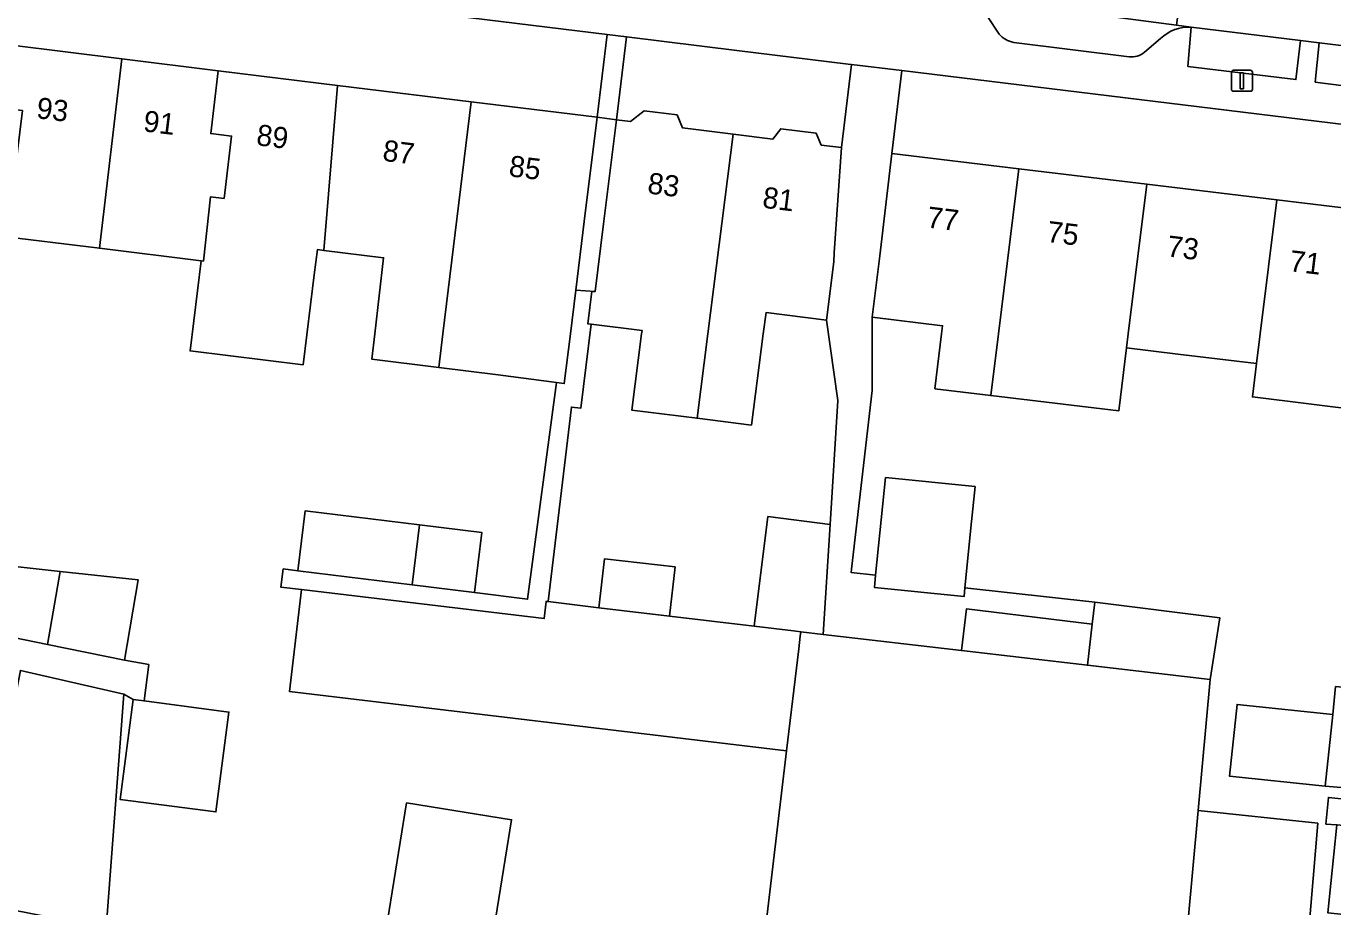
# Model space of a CAD drawing. Extents: x 158086 to 159499, y 382904 to 383981.
# Drawn here: x 158311.9 to 158373.7, y 383222.9 to 383264.6 of the extents above; entities that cross this region are included whole.
import ezdxf

# ---------------------------------------------------------------- set-up
doc = ezdxf.new("R2010")
doc.units = 0
for name, color, linetype in [('IMGEO_Erf', 7, 'Continuous'), ('IMGEO_Lichtmast', 7, 'Continuous'), ('IMGEO_Pand', 7, 'Continuous'), ('IMGEO_Pand_nummerreeks', 7, 'Continuous'), ('IMGEO_Pand_overbouw', 7, 'Continuous'), ('IMGEO_Parkeervlak_open', 7, 'Continuous'), ('IMGEO_Rijbaan_lokaal_open', 7, 'Continuous'), ('IMGEO_Voetpad_open', 7, 'Continuous')]:
    doc.layers.add(name, color=color, linetype=linetype)

msp = doc.modelspace()

# ---------------------------------------------------------------- linework, layer by layer
at = {"layer": 'IMGEO_Erf'}
for points in [[(158276.655, 383270.279), (158276.311, 383267.477), (158281.535, 383266.842), (158281.887, 383266.799), (158286.879, 383266.192), (158291.509, 383265.629), (158291.86, 383265.586), (158296.164, 383265.063), (158296.217, 383265.499), (158296.893, 383265.416), (158301.217, 383264.884), (158306.701, 383264.209), (158311.095, 383263.669), (158316.436, 383263.012), (158320.994, 383262.451), (158326.628, 383261.758), (158332.959, 383260.98), (158338.914, 383260.247), (158339.394, 383264.164), (158277.718, 383271.726)], [(158436.049, 383252.351), (158353.332, 383262.456), (158352.853, 383258.535), (158358.859, 383257.811), (158364.919, 383257.081), (158371.064, 383256.341), (158376.301, 383255.71)], [(158346.812, 383221.322), (158347.878, 383230.272), (158324.358, 383233.075), (158324.932, 383237.892), (158323.96, 383238.008), (158324.066, 383238.87), (158324.76, 383238.784), (158325.111, 383241.627), (158330.515, 383240.959), (158333.464, 383240.594), (158333.112, 383237.751), (158335.625, 383237.44), (158336.996, 383247.692), (158334.235, 383248.061), (158331.423, 383248.409), (158328.253, 383248.801), (158328.394, 383250), (158328.816, 383253.6), (158325.991, 383253.948), (158325.68, 383253.986), (158325.533, 383252.794), (158325.008, 383248.534), (158319.658, 383249.194), (158320.183, 383253.454), (158315.374, 383254.047), (158310.428, 383254.657)], [(158375.249, 383246.358), (158369.918, 383247.013), (158370.116, 383248.595), (158366.38, 383249.044), (158363.964, 383249.335), (158363.596, 383246.352), (158357.537, 383247.08), (158354.899, 383247.397), (158355.212, 383250), (158355.257, 383250.381), (158351.924, 383250.782), (158351.924, 383247.313), (158350.956, 383238.86), (158350.938, 383238.703), (158352.092, 383238.586), (158352.559, 383243.199), (158356.8, 383242.769), (158356.632, 383241.117), (158356.315, 383237.985), (158362.469, 383237.296), (158368.377, 383236.557), (158367.915, 383233.64), (158367.349, 383227.435), (158373.01, 383226.839), (158372.354, 383218.991)], [(158309.803, 383239.167), (158313.506, 383238.758), (158317.209, 383238.35), (158316.564, 383234.559), (158317.708, 383234.349), (158317.482, 383232.624), (158321.496, 383232.1), (158320.879, 383227.374), (158316.352, 383227.966), (158316.969, 383232.691), (158316.527, 383232.939), (158315.687, 383221.879)], [(158373.477, 383222.6), (158373.916, 383226.764), (158373.395, 383226.799), (158373.514, 383228.061), (158377.894, 383227.6)]]:
    msp.add_lwpolyline(points, dxfattribs=at)
for points in [[(158350.957, 383262.746), (158350.794, 383262.766), (158345.526, 383263.412), (158340.307, 383264.052), (158339.827, 383260.134), (158340.489, 383260.052), (158341.14, 383260.56), (158342.696, 383260.368), (158342.96, 383259.744), (158345.35, 383259.449), (158347.232, 383259.217), (158347.6, 383259.705), (158349.276, 383259.498), (158349.516, 383258.931), (158350.475, 383258.813)], [(158350.31, 383246.84), (158349.768, 383250.653), (158346.907, 383251.006), (158346.776, 383250), (158346.215, 383245.684), (158343.641, 383246.002), (158340.565, 383246.382), (158341.02, 383250), (158341.04, 383250.158), (158338.632, 383250.454), (158338.141, 383246.477), (158337.698, 383246.532), (158336.601, 383237.325), (158338.998, 383237.04), (158339.266, 383239.353), (158342.606, 383238.966), (158342.336, 383236.642), (158346.34, 383236.165), (158346.999, 383241.347), (158349.942, 383240.972)], [(158369.188, 383232.461), (158373.715, 383231.985), (158373.854, 383233.309), (158378.41, 383232.829), (158377.923, 383228.207), (158373.358, 383228.596), (158368.832, 383229.073)], [(158334.867, 383227.001), (158333.367, 383217.696), (158328.404, 383218.496), (158329.904, 383227.801)]]:
    msp.add_lwpolyline(points, close=True, dxfattribs=at)
at = {"layer": 'IMGEO_Lichtmast'}
for p, q in [((158368.924, 383261.575), (158368.924, 383262.375)), ((158368.924, 383262.375), (158368.924, 383261.575)), ((158369.024, 383262.475), (158369.814, 383262.475)), ((158369.814, 383262.475), (158369.024, 383262.475)), ((158369.914, 383262.375), (158369.914, 383261.575)), ((158369.914, 383261.575), (158369.914, 383262.375)), ((158369.814, 383261.475), (158369.024, 383261.475)), ((158369.024, 383261.475), (158369.814, 383261.475))]:
    msp.add_line(p, q, dxfattribs=at)
msp.add_lwpolyline([(158369.344, 383262.35), (158369.494, 383262.35), (158369.494, 383261.6), (158369.344, 383261.6), (158369.344, 383262.35)], dxfattribs=at)
for centre, start, end in [((158369.024, 383262.375), 90, 180), ((158369.024, 383262.375), 90, 180), ((158369.814, 383262.375), 0, 90), ((158369.814, 383262.375), 360, 90), ((158369.024, 383261.575), 180, 270), ((158369.024, 383261.575), 180, 270), ((158369.814, 383261.575), 270, 0), ((158369.814, 383261.575), 270, 0)]:
    msp.add_arc(centre, 0.1, start, end, dxfattribs=at)
at = {"layer": 'IMGEO_Pand'}
for points in [[(158316.436, 383263.012), (158311.095, 383263.669), (158310.733, 383260.684), (158311.725, 383260.563), (158311.369, 383257.619), (158310.729, 383257.697), (158310.428, 383254.657), (158315.374, 383254.047)], [(158320.994, 383262.451), (158316.436, 383263.012), (158315.374, 383254.047), (158320.183, 383253.454), (158320.29, 383253.441), (158320.63, 383256.488), (158321.27, 383256.41), (158321.626, 383259.354), (158320.634, 383259.475)], [(158326.628, 383261.758), (158320.994, 383262.451), (158320.634, 383259.475), (158321.626, 383259.354), (158321.27, 383256.41), (158320.63, 383256.488), (158320.29, 383253.441), (158320.183, 383253.454), (158319.658, 383249.194), (158325.008, 383248.534), (158325.533, 383252.794), (158325.68, 383253.986), (158325.991, 383253.948)], [(158332.959, 383260.98), (158326.628, 383261.758), (158325.991, 383253.948), (158328.816, 383253.6), (158328.394, 383250), (158328.253, 383248.801), (158331.423, 383248.409), (158331.617, 383250)], [(158338.305, 383255.313), (158338.914, 383260.247), (158332.959, 383260.98), (158331.617, 383250), (158331.423, 383248.409), (158334.235, 383248.061), (158336.996, 383247.692), (158337.359, 383247.643), (158337.65, 383250), (158337.904, 383252.061)], [(158345.35, 383259.449), (158342.96, 383259.744), (158342.696, 383260.368), (158341.14, 383260.56), (158340.489, 383260.052), (158339.827, 383260.134), (158339.219, 383255.203), (158338.823, 383251.999), (158338.662, 383252.01), (158338.567, 383251.242), (158338.472, 383250.474), (158338.632, 383250.454), (158341.04, 383250.158), (158341.02, 383250), (158340.565, 383246.382), (158343.641, 383246.002), (158344.149, 383250)], [(158345.35, 383259.449), (158344.149, 383250), (158343.641, 383246.002), (158346.215, 383245.684), (158346.776, 383250), (158346.907, 383251.006), (158349.768, 383250.653), (158350.107, 383253.403), (158350.131, 383253.825), (158350.475, 383258.813), (158349.516, 383258.931), (158349.276, 383259.498), (158347.6, 383259.705), (158347.232, 383259.217)], [(158358.859, 383257.811), (158352.853, 383258.535), (158352.285, 383253.696), (158351.924, 383250.782), (158355.257, 383250.381), (158355.212, 383250), (158354.899, 383247.397), (158357.537, 383247.08), (158357.897, 383250)], [(158363.964, 383249.335), (158364.046, 383250), (158364.919, 383257.081), (158358.859, 383257.811), (158357.897, 383250), (158357.537, 383247.08), (158363.596, 383246.352)], [(158371.064, 383256.341), (158364.919, 383257.081), (158364.046, 383250), (158363.964, 383249.335), (158366.38, 383249.044), (158370.116, 383248.595), (158370.288, 383250)], [(158376.301, 383255.71), (158371.064, 383256.341), (158370.288, 383250), (158370.116, 383248.595), (158369.918, 383247.013), (158375.249, 383246.358), (158375.659, 383250)], [(158356.632, 383241.117), (158356.8, 383242.769), (158352.559, 383243.199), (158352.092, 383238.586), (158352.032, 383237.995), (158356.272, 383237.566), (158356.315, 383237.985)], [(158330.515, 383240.959), (158325.111, 383241.627), (158324.76, 383238.784), (158330.168, 383238.115)], [(158349.942, 383240.972), (158346.999, 383241.347), (158346.34, 383236.165), (158348.2, 383235.943), (158348.549, 383235.903), (158349.616, 383235.775)], [(158330.515, 383240.959), (158330.168, 383238.115), (158333.112, 383237.751), (158333.464, 383240.594)], [(158342.606, 383238.966), (158339.266, 383239.353), (158338.998, 383237.04), (158342.336, 383236.642)], [(158313.506, 383238.758), (158309.803, 383239.167), (158309.139, 383236.075), (158312.918, 383235.303)], [(158313.506, 383238.758), (158312.918, 383235.303), (158316.564, 383234.559), (158317.209, 383238.35)], [(158348.452, 383235.089), (158348.524, 383235.697), (158348.549, 383235.903), (158348.2, 383235.943), (158346.34, 383236.165), (158342.336, 383236.642), (158338.998, 383237.04), (158336.601, 383237.325), (158336.503, 383237.337), (158336.406, 383236.525), (158324.932, 383237.892), (158324.358, 383233.075), (158347.878, 383230.272)], [(158362.343, 383236.256), (158356.387, 383236.981), (158356.147, 383235.013), (158362.11, 383234.317)], [(158368.377, 383236.557), (158362.469, 383237.296), (158362.343, 383236.256), (158362.11, 383234.317), (158367.915, 383233.64)], [(158367.915, 383233.64), (158362.11, 383234.317), (158356.147, 383235.013), (158349.616, 383235.775), (158348.549, 383235.903), (158348.524, 383235.697), (158348.452, 383235.089), (158347.878, 383230.272), (158346.812, 383221.322), (158348.025, 383221.211), (158357.166, 383220.377), (158366.626, 383219.514), (158367.349, 383227.435)], [(158316.527, 383232.939), (158311.633, 383234.07), (158310.525, 383228.36), (158309.526, 383223.074), (158315.687, 383221.879)], [(158373.715, 383231.985), (158373.358, 383228.596), (158377.923, 383228.207), (158378.41, 383232.829), (158373.854, 383233.309)], [(158317.482, 383232.624), (158316.969, 383232.691), (158316.352, 383227.966), (158320.879, 383227.374), (158321.496, 383232.1)], [(158373.715, 383231.985), (158369.188, 383232.461), (158368.832, 383229.073), (158373.358, 383228.596)], [(158333.367, 383217.696), (158334.867, 383227.001), (158329.904, 383227.801), (158328.404, 383218.496)], [(158373.01, 383226.839), (158367.349, 383227.435), (158366.626, 383219.514), (158372.354, 383218.991)], [(158379.506, 383226.176), (158373.916, 383226.764), (158373.477, 383222.6), (158379.067, 383222.012)]]:
    msp.add_lwpolyline(points, close=True, dxfattribs=at)
at = {"layer": 'IMGEO_Pand_overbouw'}
msp.add_lwpolyline([(158338.823, 383251.999), (158339.219, 383255.203), (158339.827, 383260.134), (158338.914, 383260.247), (158338.305, 383255.313), (158337.904, 383252.061)], close=True, dxfattribs=at)
at = {"layer": 'IMGEO_Parkeervlak_open'}
for points in [[(158367.019, 383264.514), (158366.328, 383264.605), (158361.155, 383265.283), (158356.136, 383265.91)], [(158357.386, 383265.013), (158357.942, 383264.176)], [(158364.816, 383263.328), (158365.571, 383263.973)], [(158358.622, 383263.791), (158364.081, 383263.113)]]:
    msp.add_lwpolyline(points, dxfattribs=at)
for points in [[(158372.191, 383263.882), (158367.019, 383264.514), (158366.866, 383262.654), (158371.975, 383262.032)], [(158373.079, 383263.774), (158372.892, 383261.916), (158378.31, 383261.219), (158378.545, 383263.106)]]:
    msp.add_lwpolyline(points, close=True, dxfattribs=at)
for centre, radius, start, end in [((158358.814, 383264.923), 1.148, 220.58617, 260.37879), ((158366.918, 383262.576), 1.94, 87.01204, 133.96122), ((158364.205, 383264.054), 0.949, 262.50217, 310.10802)]:
    msp.add_arc(centre, radius, start, end, dxfattribs=at)
at = {"layer": 'IMGEO_Rijbaan_lokaal_open'}
msp.add_lwpolyline([(158368.024, 383268.815), (158366.905, 383268.943), (158366.328, 383264.605), (158367.019, 383264.514), (158372.191, 383263.882), (158373.079, 383263.774), (158378.545, 383263.106), (158378.681, 383263.089), (158379.187, 383263.032), (158379.652, 383267.438), (158379.471, 383267.441), (158379.17, 383267.446)], dxfattribs=at)
at = {"layer": 'IMGEO_Voetpad_open'}
for points in [[(158277.718, 383271.726), (158339.394, 383264.164), (158340.307, 383264.052), (158345.526, 383263.412), (158350.794, 383262.766), (158350.957, 383262.746), (158353.332, 383262.456), (158436.049, 383252.351), (158455.212, 383250), (158496.63, 383244.919), (158496.962, 383244.878), (158498.052, 383244.744), (158500, 383244.504), (158557.145, 383237.463), (158557.763, 383241.156), (158557.654, 383241.196), (158556.058, 383241.376)], [(158357.942, 383264.176), (158357.386, 383265.013)], [(158365.571, 383263.973), (158364.816, 383263.328)], [(158378.681, 383263.089), (158378.545, 383263.106), (158378.31, 383261.219), (158372.892, 383261.916), (158373.079, 383263.774), (158372.191, 383263.882), (158371.975, 383262.032), (158366.866, 383262.654), (158367.019, 383264.514)], [(158364.081, 383263.113), (158358.622, 383263.791)], [(158311.633, 383234.07), (158316.527, 383232.939), (158316.969, 383232.691), (158317.482, 383232.624), (158317.708, 383234.349), (158316.564, 383234.559), (158312.918, 383235.303), (158309.139, 383236.075)], [(158377.894, 383227.6), (158373.514, 383228.061), (158373.395, 383226.799), (158373.916, 383226.764)]]:
    msp.add_lwpolyline(points, dxfattribs=at)
for points in [[(158339.219, 383255.203), (158339.827, 383260.134), (158340.307, 383264.052), (158339.394, 383264.164), (158338.914, 383260.247), (158338.305, 383255.313), (158337.904, 383252.061), (158337.65, 383250), (158337.359, 383247.643), (158336.996, 383247.692), (158335.625, 383237.44), (158333.112, 383237.751), (158330.168, 383238.115), (158324.76, 383238.784), (158324.066, 383238.87), (158323.96, 383238.008), (158324.932, 383237.892), (158336.406, 383236.525), (158336.503, 383237.337), (158336.601, 383237.325), (158337.698, 383246.532), (158338.141, 383246.477), (158338.632, 383250.454), (158338.472, 383250.474), (158338.567, 383251.242), (158338.662, 383252.01), (158338.823, 383251.999)], [(158352.853, 383258.535), (158353.332, 383262.456), (158350.957, 383262.746), (158350.475, 383258.813), (158350.131, 383253.825), (158350.107, 383253.403), (158349.768, 383250.653), (158350.31, 383246.84), (158349.942, 383240.972), (158349.616, 383235.775), (158356.147, 383235.013), (158356.387, 383236.981), (158362.343, 383236.256), (158362.469, 383237.296), (158356.315, 383237.985), (158356.272, 383237.566), (158352.032, 383237.995), (158352.092, 383238.586), (158350.938, 383238.703), (158350.956, 383238.86), (158351.924, 383247.313), (158351.924, 383250.782), (158352.285, 383253.696)]]:
    msp.add_lwpolyline(points, close=True, dxfattribs=at)
for centre, radius, start, end in [((158358.814, 383264.923), 1.148, 220.58617, 260.37879), ((158366.918, 383262.576), 1.94, 87.01204, 133.96122), ((158364.205, 383264.054), 0.949, 262.50217, 310.10802)]:
    msp.add_arc(centre, radius, start, end, dxfattribs=at)

# ---------------------------------------------------------------- texts
at = {"layer": 'IMGEO_Pand_nummerreeks'}
for s, rotation, p in [('93', 352.98748, (158312.357, 383260.209)), ('91', 352.987, (158317.414, 383259.587)), ('89', 352.987, (158322.761, 383258.93)), ('87', 352.98748, (158328.733, 383258.195)), ('85', 352.987, (158334.707, 383257.46)), ('83', 352.9297, (158341.265, 383256.65)), ('81', 352.92797, (158346.702, 383255.975)), ('77', 353.1297, (158354.479, 383255.035)), ('75', 353.1297, (158360.158, 383254.351)), ('73', 353.13024, (158365.837, 383253.666)), ('71', 353.13024, (158371.627, 383252.969))]:
    msp.add_text(s, height=1, rotation=rotation, dxfattribs=at).set_placement(p)

doc.saveas('drawing.dxf')
